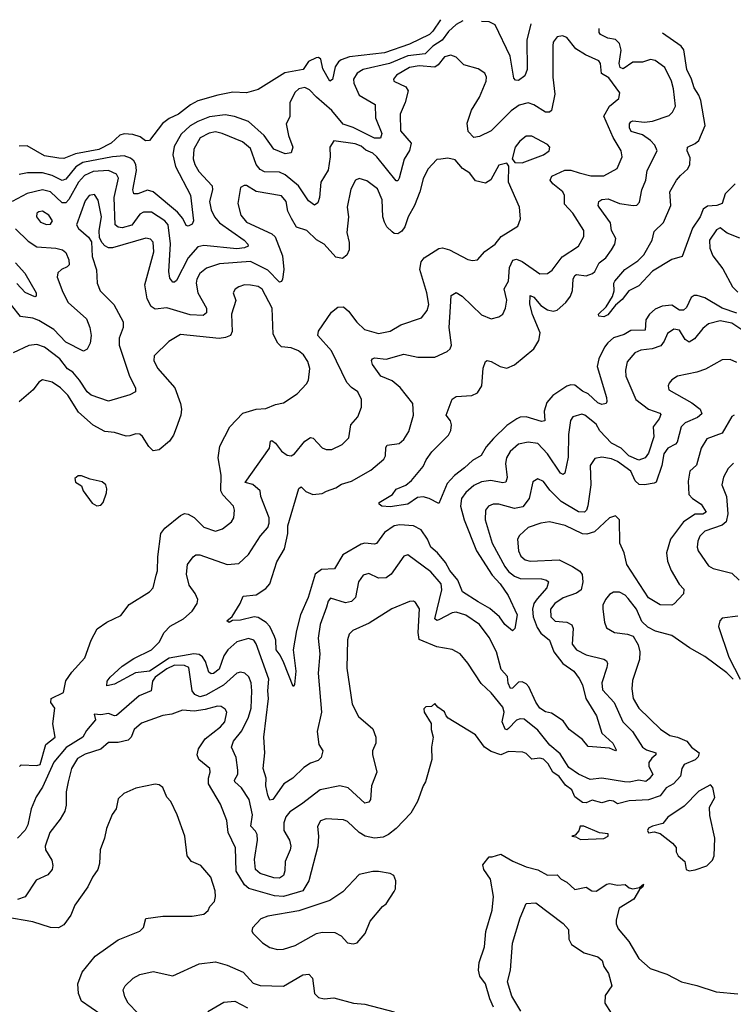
# Model space of a CAD drawing. Extents: x 1690054 to 1842981, y 782881 to 914114.
# Tile 415 of 656: x 1751167 to 1754842, y 906060 to 911131. Entities that reach past the tile are written whole.
import ezdxf

# ---------------------------------------------------------------- set-up
doc = ezdxf.new("R2010")
doc.units = 0

msp = doc.modelspace()

# ---------------------------------------------------------------- linework, layer by layer
at = {"layer": '0CON10XD'}
for points in [[(1753334.6, 911131.2), (1753295, 911071.3), (1753276.8, 911055), (1753174.4, 911005.6), (1753045, 910961), (1752865, 910939.8), (1752822.7, 910925), (1752808.2, 910915), (1752792.1, 910887.9), (1752777.3, 910822.7), (1752765, 910814), (1752728, 910878), (1752717.1, 910927.1), (1752705, 910935.8), (1752694, 910935), (1752653.6, 910916.4), (1752627.5, 910875), (1752533, 910857), (1752395, 910771.4), (1752335.7, 910754.3), (1752265, 910757.3), (1752186.9, 910743.1), (1752085, 910713.9), (1752047, 910693), (1751985.5, 910645), (1751937.2, 910622.8), (1751902.6, 910597.4), (1751835, 910508.8), (1751815, 910508), (1751787.3, 910527.3), (1751749.3, 910539.3), (1751705, 910543.8), (1751683, 910537), (1751638.5, 910495), (1751575, 910462), (1751455, 910440.1), (1751395, 910416.9), (1751368.1, 910418.1), (1751295, 910429.4), (1751205, 910480.9), (1751165, 910479.6)], [(1753449.6, 911125.9), (1753415, 911106.4), (1753375, 911070), (1753343, 911025), (1753295, 910994.8), (1753255, 910955.7), (1753165, 910945.8), (1753072, 910905), (1752935.5, 910875), (1752905, 910856.2), (1752886.8, 910825), (1752888.2, 910805), (1752915, 910742.3), (1752997.5, 910695), (1752999.5, 910625), (1753031.6, 910545), (1753025, 910521.5), (1752995, 910521.1), (1752885, 910575.6), (1752832.3, 910592.3), (1752775, 910664.1), (1752695, 910731.4), (1752660, 910770), (1752635, 910782.4), (1752605, 910775.3), (1752585, 910758.7), (1752559, 910705), (1752558.4, 910631.6), (1752540, 910595), (1752551.5, 910535), (1752573.3, 910475), (1752565, 910446), (1752535, 910441.1), (1752475, 910463.8), (1752426.3, 910535), (1752345, 910606.7), (1752273.2, 910633.2), (1752225, 910641.7), (1752145, 910630.5), (1752085, 910607.5), (1752045.1, 910584.9), (1751998.8, 910541.2), (1751961.9, 910478.1), (1751956.2, 910435), (1751970.2, 910375), (1752047.1, 910227.1), (1752061.4, 910095), (1752055, 910078.8), (1752035, 910067.5), (1752025, 910071.2), (1752006.8, 910106.8), (1751979.9, 910139.9), (1751855, 910243.8), (1751825, 910252.8), (1751775, 910234.3), (1751754.5, 910235), (1751748.9, 910255), (1751769.3, 910355), (1751765.2, 910385), (1751755, 910404.4), (1751738.3, 910418.3), (1751705, 910430.2), (1751645, 910425.2), (1751492, 910395), (1751456.8, 910373.2), (1751405, 910310.2), (1751385, 910302.3), (1751335, 910329.3), (1751285, 910342.4), (1751207, 910343), (1751165, 910334)], [(1754859.3, 909619.3), (1754784.9, 909644.9), (1754695, 909697.8), (1754655, 909710), (1754640.2, 909709.8), (1754625, 909700.8), (1754600.8, 909649.2), (1754585.6, 909634.4), (1754565, 909634.8), (1754525, 909660), (1754475, 909655.4), (1754439.9, 909640.1), (1754410.4, 909615), (1754391, 909585), (1754388.7, 909531.3), (1754315, 909530.5), (1754280.3, 909509.7), (1754225, 909492.4), (1754195, 909467.5), (1754178.7, 909445), (1754149.6, 909385), (1754140, 909345), (1754188.2, 909185), (1754191.1, 909165), (1754186.4, 909153.6), (1754165, 909150), (1754145, 909158.3), (1754095, 909204.1), (1754065, 909217.9), (1754025, 909249.3), (1754005, 909251), (1753985, 909243.9), (1753913.3, 909195), (1753880.9, 909159.1), (1753867.8, 909115), (1753872, 909065), (1753855, 909062.1), (1753775, 909085.3), (1753745, 909084.1), (1753726.7, 909075), (1753675, 909040.3), (1753606.7, 908973.3), (1753568.5, 908931.5), (1753543.5, 908886.5), (1753499.3, 908860.7), (1753457, 908823), (1753406.6, 908783.4), (1753368.5, 908741.5), (1753325, 908640), (1753275.9, 908665.9), (1753245, 908672.9), (1753215, 908669.4), (1753165, 908636.5), (1753075, 908621.9), (1753032, 908625), (1753018, 908635), (1753018.8, 908645), (1753087.5, 908685), (1753105, 908713.3), (1753155, 908734), (1753185, 908757.5), (1753245, 908830), (1753260, 908865), (1753289.1, 908905), (1753375, 908991.9), (1753387.1, 909015), (1753391.2, 909045), (1753385.8, 909065.8), (1753363.3, 909095), (1753393.6, 909176.4), (1753415, 909190.6), (1753495, 909195.5), (1753525, 909209.2), (1753546.2, 909245), (1753553.8, 909336.2), (1753565, 909371.2), (1753575, 909375.8), (1753595, 909371.4), (1753642, 909345), (1753675, 909336.9), (1753715.9, 909354.1), (1753814, 909436), (1753841.2, 909478.8), (1753847.5, 909517.5), (1753807.4, 909612.6), (1753793.7, 909666.3), (1753795, 909710), (1753815, 909702.9), (1753849.9, 909659.9), (1753885, 909636.3), (1753915, 909630.3), (1753935.6, 909635), (1753979.1, 909675), (1754002.7, 909707.3), (1754014.2, 909735.8), (1754017.6, 909795), (1754025, 909814.5), (1754035, 909819.1), (1754085, 909811.3), (1754116.9, 909823.1), (1754129.4, 909835), (1754150.5, 909879.5), (1754185.4, 909905), (1754215.5, 909945), (1754232.2, 909975), (1754236.5, 910005), (1754215, 910046), (1754209.1, 910085), (1754151.1, 910165), (1754146.7, 910175), (1754150, 910195), (1754164.7, 910205.3), (1754198.1, 910208.1), (1754255, 910185.3), (1754326.1, 910173.9), (1754345, 910175.6), (1754358.9, 910191.1), (1754370.8, 910255), (1754390.8, 910305), (1754398.4, 910355), (1754450.6, 910455), (1754438.5, 910485), (1754415, 910509.6), (1754375, 910538), (1754315.7, 910555.7), (1754306.8, 910575), (1754308.1, 910595), (1754314.3, 910605.7), (1754325, 910609.6), (1754385, 910603.7), (1754425, 910608.4), (1754512, 910638), (1754528.9, 910655), (1754543.5, 910685), (1754533.9, 910775), (1754523.8, 910815), (1754489.1, 910885), (1754440.3, 910920.3), (1754415, 910925.9), (1754375, 910913.3), (1754325, 910911.9), (1754275, 910878.2), (1754259.6, 910885), (1754253.7, 910905), (1754265.2, 910975), (1754255, 911008.1), (1754235, 911028.9), (1754195, 911036.8), (1754158.6, 911055), (1754151.5, 911065), (1754150.9, 911086.5)], [(1753800.1, 911109.7), (1753778.8, 911025), (1753780.4, 910875), (1753768.2, 910841.8), (1753735, 910817.5), (1753720, 910820), (1753710.9, 910830.9), (1753693, 910943), (1753615.4, 911105.4), (1753585, 911119.6), (1753545, 911121.5)], [(1752746.8, 908703.2), (1752795, 908719.5), (1752825, 908739.2), (1752875, 908753.9), (1752975, 908811.5), (1753042.8, 908867.2), (1753050.8, 908885), (1753052.9, 908927.1), (1753060.2, 908939.8), (1753121.1, 908948.9), (1753145, 908969.2), (1753170.3, 909009.7), (1753195.6, 909095), (1753191.1, 909155), (1753126.7, 909236.7), (1753085, 909270.3), (1753026.9, 909295), (1752984.3, 909355), (1752978, 909375), (1752983.3, 909385), (1752995, 909390), (1753055, 909382.1), (1753145, 909408.2), (1753216.9, 909393.1), (1753305, 909393.8), (1753368.6, 909421.4), (1753384.6, 909435.4), (1753390, 909455), (1753379.1, 909545), (1753385, 909652.5), (1753389.7, 909710.3), (1753415, 909725.8), (1753445, 909707.8), (1753545, 909611.8), (1753595, 909591.2), (1753635, 909601.4), (1753655.8, 909615), (1753668.9, 909645), (1753676.1, 909686.1), (1753662, 909745), (1753684.7, 909785), (1753690, 909855), (1753706.9, 909893.1), (1753725, 909898.2), (1753755, 909885.4), (1753845, 909821.8), (1753885, 909823.3), (1753909.5, 909840.5), (1753960.8, 909909.2), (1754044.7, 909965.3), (1754072.7, 910015), (1754071.8, 910045), (1754015.4, 910135), (1753971.8, 910181.8), (1753972.3, 910225), (1753964.5, 910245), (1753913.1, 910285), (1753899.5, 910305), (1753907.1, 910325), (1753975, 910355.4), (1754004.6, 910355.4), (1754047.3, 910342.7), (1754107.6, 910327.6), (1754175, 910327.6), (1754243.1, 910365), (1754270, 910425), (1754264.6, 910455), (1754224, 910524), (1754174.7, 910635), (1754204.8, 910685.2), (1754252.5, 910725), (1754258, 910755), (1754201.6, 910831.6), (1754163.6, 910853.6), (1754157.8, 910905), (1754149.1, 910919.1), (1754080.8, 910950.8), (1754031.7, 910981.7), (1753985, 911040), (1753962.1, 911047.9), (1753935, 911042.5), (1753915, 911016.2), (1753912.8, 910997.2), (1753912.7, 910835), (1753922.7, 910747.3), (1753906.2, 910663.8), (1753895, 910654.2), (1753875, 910655.5), (1753815, 910693.4), (1753785, 910703.2), (1753739.2, 910690.8), (1753697.9, 910662.1), (1753595, 910559.2), (1753535, 910529.4), (1753505, 910524), (1753476.9, 910555), (1753471.9, 910598.1), (1753492.9, 910665), (1753535, 910732.9), (1753570, 910815), (1753571.5, 910835), (1753562.9, 910855), (1753528.3, 910878.3), (1753455, 910898.9), (1753415, 910937.5), (1753387.9, 910947.9), (1753355, 910940), (1753321.7, 910898.3), (1753305, 910887.4), (1753225, 910894.1), (1753174.3, 910885.7), (1753106.7, 910845), (1753092, 910825), (1753094.4, 910814.4), (1753155.7, 910785), (1753168.2, 910765), (1753152.7, 910705), (1753126.2, 910645), (1753128.3, 910558.3), (1753183.6, 910495), (1753175, 910457.9), (1753146.7, 910413.3), (1753121.5, 910315), (1753115, 910301.9), (1753105, 910300.9), (1753005.4, 910425.4), (1752985, 910443.3), (1752949.6, 910459.6), (1752925, 910479.8), (1752895, 910491.1), (1752785, 910506.7), (1752763.5, 910475), (1752765.6, 910425), (1752755, 910356.7), (1752717.5, 910295), (1752711.2, 910215), (1752701.9, 910188.1), (1752685, 910176.2), (1752655, 910198.2), (1752602.6, 910275), (1752535, 910332.5), (1752505, 910345.2), (1752427.6, 910347.6), (1752405, 910360.4), (1752385.6, 910385.6), (1752355, 910467.5), (1752315, 910502.9), (1752210, 910545), (1752175, 910552.9), (1752143.4, 910546.6), (1752097.3, 910522.7), (1752064, 910465), (1752061.1, 910415), (1752068.9, 910385), (1752089, 910349), (1752158.7, 910275), (1752160.6, 910255), (1752144.3, 910195), (1752152.6, 910152.6), (1752170.9, 910115), (1752196.1, 910085), (1752322.2, 909995), (1752341.5, 909975), (1752342.9, 909965), (1752324.7, 909955.3), (1752285, 909951), (1752115, 909967.6), (1752085, 909960.8), (1752034, 909905), (1751975, 909788), (1751965, 909778.8), (1751955, 909778.8), (1751939.6, 909799.6), (1751934.3, 909834.3), (1751943.8, 909976.2), (1751931.9, 910075), (1751915, 910094.8), (1751845, 910139.7), (1751805, 910140.4), (1751785, 910128.8), (1751745, 910073.5), (1751695, 910058.7), (1751675, 910063.1), (1751659.6, 910075), (1751653.6, 910215), (1751676.7, 910315), (1751665.2, 910335.2), (1751624.8, 910354.8), (1751545, 910349.8), (1751500.8, 910329.2), (1751469.1, 910295), (1751421, 910205), (1751405, 910187.2), (1751385, 910188.1), (1751325, 910243.9), (1751285, 910254.3), (1751204.8, 910235.2), (1751128.4, 910195)], [(1754851.4, 910285), (1754799.5, 910235), (1754783.8, 910185), (1754756.4, 910173.6), (1754708.9, 910171.1), (1754687.3, 910155), (1754671.6, 910115), (1754631.9, 910058.1), (1754578.3, 909911.7), (1754525, 909896), (1754425, 909836.2), (1754355, 909760), (1754303.3, 909735), (1754269.8, 909690.2), (1754235, 909660.8), (1754195, 909611.1), (1754175, 909600.8), (1754149.2, 909605), (1754146.9, 909615), (1754186.9, 909653.1), (1754220, 909705), (1754229.2, 909735), (1754227.5, 909775), (1754232.5, 909785), (1754283.8, 909845), (1754350.3, 909889.7), (1754380.5, 909919.5), (1754423.6, 909995), (1754435, 910040), (1754482.8, 910087.2), (1754520.8, 910175), (1754515.6, 910245), (1754549.8, 910305), (1754570.7, 910329.3), (1754606.9, 910363.1), (1754618.1, 910385), (1754619.4, 910419.4), (1754604.5, 910455), (1754605.7, 910474.3), (1754645, 910492.7), (1754665, 910509.6), (1754697, 910587), (1754674.7, 910715.3), (1754665, 910742.1), (1754639.6, 910779.6), (1754626.7, 910825), (1754603.3, 910875), (1754586.3, 910976.3), (1754572.9, 910995), (1754477.2, 911062.3)], [(1753755, 910393.6), (1753865, 910435.7), (1753894, 910455), (1753897.5, 910475), (1753885, 910488.6), (1753805, 910531.4), (1753775, 910531.4), (1753742.5, 910505), (1753719.4, 910475), (1753703.3, 910415), (1753716, 910396), (1753755, 910393.6)], [(1752581.9, 908895), (1752635, 908961.1), (1752665, 908980), (1752678, 908975), (1752725, 908926), (1752745, 908917.5), (1752775, 908917.5), (1752827.6, 908942.4), (1752862.4, 908977.6), (1752872.2, 909045), (1752908.1, 909085), (1752926.9, 909135), (1752926.7, 909175), (1752907.8, 909215), (1752875, 909236.8), (1752851.7, 909261.7), (1752772.5, 909425), (1752702.9, 909505), (1752705, 909527.1), (1752773.1, 909625), (1752805, 909651.1), (1752835, 909652.2), (1752860.7, 909630.7), (1752903, 909573), (1752943.5, 909535), (1753014.7, 909514.7), (1753075, 909526.7), (1753130.6, 909559.4), (1753235.8, 909595), (1753266.1, 909633.9), (1753274.5, 909665), (1753263.5, 909725), (1753227.5, 909845), (1753235, 909883.8), (1753249.4, 909905), (1753325, 909952.9), (1753344, 909956), (1753380, 909945), (1753475, 909896.7), (1753499.1, 909890.9), (1753525, 909894.2), (1753562.7, 909937.3), (1753615, 909974.3), (1753646.1, 910013.9), (1753732.1, 910067.9), (1753746.5, 910105), (1753741.5, 910165), (1753684.4, 910295), (1753686.7, 910376.7), (1753675, 910392.5), (1753635, 910382), (1753593.3, 910306.7), (1753565, 910288.4), (1753515, 910301.1), (1753485, 910341.1), (1753446.9, 910365), (1753409.2, 910409.2), (1753371.2, 910418.8), (1753335, 910413.1), (1753315, 910410.8), (1753268.8, 910361.2), (1753245, 910312), (1753227.2, 910245), (1753199.8, 910175), (1753166.8, 910115), (1753150.9, 910065), (1753135, 910041.4), (1753115, 910027.5), (1753095, 910030), (1753085, 910038.1), (1753057.1, 910065), (1753045, 910088), (1753037.3, 910115), (1753033.1, 910203.1), (1753010.1, 910260.1), (1752955, 910301.5), (1752915, 910313.8), (1752895.8, 910304.2), (1752871.7, 910258.3), (1752853.9, 910165), (1752860.7, 910115), (1752851.2, 910035), (1752864.1, 909984.1), (1752864.1, 909945.9), (1752851.8, 909918.2), (1752828.6, 909901.4), (1752795, 909908.5), (1752735, 909975.4), (1752695, 909997.5), (1752645.7, 910045.7), (1752592.5, 910062.5), (1752567.6, 910107.6), (1752548.2, 910145), (1752540, 910195), (1752515, 910223.8), (1752385, 910246.8), (1752335, 910276.9), (1752323, 910277), (1752305, 910266.2), (1752290.5, 910185), (1752306, 910125), (1752335, 910089.2), (1752465, 910028.2), (1752482.3, 910012.3), (1752520.6, 909915), (1752526.7, 909845), (1752521, 909795), (1752515, 909782.7), (1752505, 909778.8), (1752445, 909840.7), (1752355, 909885.6), (1752195.9, 909874.1), (1752128.8, 909851.2), (1752095, 909824.6), (1752078.8, 909795), (1752075.2, 909775), (1752084.1, 909724.1), (1752128.4, 909645), (1752129.1, 909620.9), (1752112.7, 909607.3), (1752045, 909610.6), (1751925, 909647.5), (1751865, 909640), (1751844.2, 909654.2), (1751823.5, 909693.5), (1751811.4, 909765), (1751857.5, 909935), (1751855, 909986), (1751841.4, 910001.4), (1751816.2, 910006.2), (1751645, 909956), (1751625, 909956.5), (1751605.9, 909965.9), (1751591.1, 909981.1), (1751578.2, 910008.2), (1751576.2, 910045), (1751588.5, 910115), (1751571.9, 910201.9), (1751551.5, 910231.5), (1751525, 910225.5), (1751505, 910198.9), (1751460, 910075), (1751470, 910055), (1751521.7, 910011.7), (1751536.2, 909986.2), (1751540.7, 909910.7), (1751562.1, 909842.1), (1751565.6, 909775), (1751581.5, 909735), (1751651.2, 909665), (1751700, 909575), (1751700.8, 909545), (1751679.3, 909490.7), (1751678.6, 909455), (1751733.1, 909295), (1751763.5, 909235), (1751764, 909215), (1751735, 909198.8), (1751625, 909167.1), (1751535, 909197.9), (1751515, 909214.4), (1751475.3, 909275), (1751440, 909315), (1751413.7, 909333.7), (1751374.2, 909385), (1751295, 909445.3), (1751255, 909458.2), (1751215, 909453.6), (1751133.1, 909415)], [(1751305, 910076), (1751325, 910078.8), (1751336, 910095), (1751318, 910125), (1751285, 910144.2), (1751265, 910142), (1751256.2, 910135), (1751252.9, 910115), (1751275, 910089.2), (1751305, 910076)], [(1751145, 910054.7), (1751210.2, 909990.2), (1751255, 909961.1), (1751353.9, 909953.9), (1751388, 909945), (1751405, 909932.9), (1751420.8, 909895), (1751421.8, 909868.2), (1751412.4, 909857.6), (1751382.5, 909845), (1751363.4, 909826.6), (1751359.6, 909805), (1751388.5, 909728.5), (1751417.1, 909675), (1751510.5, 909590.5), (1751529.1, 909545), (1751535.5, 909505), (1751530.8, 909465), (1751514, 909435), (1751495, 909424.4), (1751405, 909470.9), (1751343.6, 909535), (1751265, 909582.5), (1751235, 909593.8), (1751172.1, 909602.1), (1751125, 909660)], [(1754875, 910005.7), (1754811.1, 910031.1), (1754775, 910060), (1754755, 910049.2), (1754719.6, 909995), (1754721.8, 909955), (1754736.4, 909915), (1754788.2, 909848.2), (1754836.9, 909755), (1754865, 909728.5)], [(1751145, 909878.6), (1751194.3, 909825), (1751251.9, 909725), (1751252, 909708), (1751245, 909704.5), (1751195, 909726.8), (1751151.8, 909771.8)], [(1751165.6, 907284.4), (1751175, 907292.5), (1751255, 907290), (1751272.5, 907295), (1751301.7, 907398.3), (1751350, 907435), (1751337.5, 907505), (1751347.5, 907585), (1751327.5, 907615), (1751330, 907635), (1751392, 907665), (1751403.9, 907726.1), (1751435, 907771.4), (1751501.9, 907845), (1751535.5, 907935), (1751566.6, 907993.4), (1751615, 908027.8), (1751687.6, 908062.4), (1751730.6, 908119.4), (1751836, 908185), (1751854.3, 908205.7), (1751869.6, 908270.4), (1751876.7, 908293.3), (1751879.1, 908365), (1751894.7, 908485.3), (1751915, 908512.2), (1751995, 908578.2), (1752015, 908587.1), (1752035, 908583.6), (1752066.4, 908566.4), (1752115, 908517.5), (1752175, 908497.5), (1752211.3, 908508.7), (1752257.5, 908545), (1752269.2, 908565), (1752272.5, 908605), (1752268.1, 908625), (1752213.3, 908683.3), (1752202.5, 908705), (1752204.3, 908785), (1752190, 908875), (1752197.5, 908935), (1752249.4, 909035), (1752316.2, 909105), (1752385, 909125.7), (1752435, 909129.2), (1752485, 909149.2), (1752525, 909157.5), (1752595.4, 909204.6), (1752644, 909255), (1752654.2, 909275), (1752661.4, 909335), (1752650.3, 909370.3), (1752629.2, 909405), (1752602, 909425), (1752565, 909441.8), (1752515, 909445.8), (1752496, 909465), (1752472.3, 909512.3), (1752467.5, 909645), (1752415, 909742.9), (1752395, 909756.2), (1752355, 909764.6), (1752324.6, 909765.4), (1752296, 909755), (1752276.4, 909743.6), (1752267.1, 909725), (1752279.5, 909685), (1752258, 909615), (1752260.7, 909525), (1752253.1, 909505), (1752226.4, 909493.6), (1752195, 909489.4), (1751995, 909509.4), (1751935, 909474.4), (1751860, 909400), (1751858, 909375), (1751876.2, 909336.2), (1751965.8, 909235.8), (1751994.5, 909154.5), (1752000, 909125), (1751997.1, 909095), (1751972.3, 909027.7), (1751959.6, 908990.4), (1751939.1, 908960.9), (1751885, 908915.6), (1751855, 908910), (1751832.8, 908932.8), (1751800, 908985), (1751785, 908996), (1751765, 908998.6), (1751735, 908987.1), (1751715, 908986.9), (1751655, 909004.5), (1751605, 909010.4), (1751545, 909042.9), (1751470.4, 909110.4), (1751415, 909196.7), (1751377.5, 909235), (1751335, 909263.6), (1751285, 909275.7), (1751265, 909264.2), (1751236, 909224), (1751165, 909162.9)], [(1754885, 909534.3), (1754835, 909568), (1754775, 909580), (1754715, 909565.5), (1754685, 909540.4), (1754642.1, 909487.9), (1754615, 909470.8), (1754594, 909484), (1754565, 909531.8), (1754535, 909536.8), (1754502.3, 909515), (1754486.7, 909475), (1754468.7, 909451.3), (1754424.8, 909435.2), (1754365, 909429.1), (1754335, 909415.5), (1754295, 909368.6), (1754286.4, 909326.4), (1754289.1, 909295), (1754340, 909175), (1754405, 909126), (1754464, 909105), (1754468.2, 909098.2), (1754460, 909075), (1754428.9, 909035), (1754432.9, 908982.9), (1754405, 908898.6), (1754387.8, 908875), (1754355, 908863.3), (1754303.8, 908885), (1754265, 908924.5), (1754215, 908949.5), (1754154.1, 909014.1), (1754135, 909047.7), (1754078, 909095), (1754061.3, 909098.7), (1754015, 909085.8), (1754003.6, 909066.4), (1753992.5, 908995), (1753991.7, 908878.3), (1753974.2, 908795), (1753965, 908788.1), (1753951.2, 908795), (1753885, 908895.9), (1753835, 908948.5), (1753785.4, 908954.6), (1753735, 908944.6), (1753692.1, 908907.9), (1753674, 908875), (1753669.2, 908845), (1753677.2, 908772.8), (1753670.7, 908749.3), (1753654.6, 908745.4), (1753592.6, 908757.4), (1753545, 908750.8), (1753505, 908731.8), (1753465, 908695.4), (1753442.9, 908665), (1753437.9, 908625), (1753455.2, 908555.2), (1753519.5, 908395), (1753600.4, 908270.4), (1753641.3, 908225), (1753682.9, 908165), (1753728.5, 908065), (1753716.7, 907995), (1753705, 907983.3), (1753665, 908015.6), (1753638.5, 908055), (1753588, 908098), (1753527.3, 908132.7), (1753447.8, 908185), (1753422.7, 908245), (1753382.9, 908295), (1753360.5, 908335), (1753319, 908385), (1753284.4, 908414.4), (1753267.8, 908455), (1753235, 908504.5), (1753194.2, 908524.2), (1753125, 908528.8), (1753095, 908523.9), (1753045, 908489.6), (1753005, 908433.1), (1752995, 908429.5), (1752945, 908435.8), (1752925, 908429.1), (1752830.8, 908375), (1752787.9, 908302.1), (1752721.3, 908298.7), (1752689.4, 908275), (1752652.9, 908155), (1752612.8, 908065), (1752592.9, 907985), (1752576.2, 907885), (1752589.6, 907775), (1752583, 907707), (1752575, 907697.5), (1752527.9, 907817.9), (1752508.5, 907858.5), (1752487.8, 907885), (1752485.4, 907935), (1752478.8, 907955), (1752455, 908005.6), (1752436.7, 908026.7), (1752395, 908051.9), (1752375, 908055.5), (1752305, 908038.2), (1752263.6, 908036.4), (1752245, 908026.7), (1752234, 908035), (1752261.9, 908058.1), (1752303.1, 908125), (1752318.5, 908161.5), (1752385, 908169.5), (1752435, 908202.1), (1752455.4, 908225), (1752491.6, 908338.4), (1752531.2, 908405), (1752547.1, 908485), (1752548.7, 908525), (1752605, 908716.7), (1752615.8, 908725.8), (1752641.2, 908701.2), (1752676, 908686), (1752725, 908690), (1752746.8, 908703.2)], [(1754859.2, 909365), (1754825, 909380.5), (1754785, 909378.6), (1754698.1, 909331.9), (1754653.8, 909315), (1754554.5, 909295.5), (1754525, 909276), (1754511.3, 909258.7), (1754505.8, 909245), (1754510, 909225), (1754627.6, 909157.6), (1754670.7, 909125), (1754679.4, 909100.6), (1754658.3, 909081.7), (1754594.5, 909055.5), (1754573.2, 909035), (1754552.4, 908955), (1754544.8, 908945.2), (1754505, 908923.8), (1754484.5, 908895.5), (1754473, 908835), (1754445, 908750), (1754435, 908743.3), (1754385, 908735.6), (1754357.3, 908737.3), (1754336.2, 908756.2), (1754314.7, 908805), (1754245.8, 908855.8), (1754215, 908869.2), (1754165, 908877.3), (1754129.4, 908870.6), (1754105.5, 908835), (1754108.9, 908735), (1754092.4, 908627.6), (1754085.6, 908604.4), (1754075, 908595.4), (1754045, 908596.5), (1753955, 908649.4), (1753897.8, 908707.8), (1753865, 908752.2), (1753835, 908766.7), (1753809.5, 908750.5), (1753790.3, 908665), (1753757.3, 908622.7), (1753715, 908613.2), (1753635, 908635.3), (1753605, 908636.1), (1753581.4, 908625), (1753565.6, 908605), (1753563.9, 908555), (1753599.5, 908435), (1753665.2, 908315), (1753685, 908289.7), (1753714.6, 908265), (1753745, 908252.9), (1753855, 908250.6), (1753880, 908245), (1753890.6, 908235), (1753880.9, 908205), (1753831.4, 908148.6), (1753814.8, 908125), (1753807, 908095), (1753811.6, 908055), (1753831.2, 908001.2), (1753851, 907971), (1753896.2, 907935), (1753918.4, 907875), (1753964.7, 907815), (1754021.5, 907775), (1754048.7, 907738.7), (1754064.5, 907705), (1754082.4, 907635), (1754137.8, 907545), (1754165, 907457.1), (1754221.5, 907405), (1754238.8, 907371.2), (1754235, 907366), (1754205, 907379.4), (1754095, 907388.1), (1754065, 907424.5), (1753995.8, 907475), (1753965, 907520), (1753905, 907560), (1753875, 907566.5), (1753845, 907585.6), (1753825, 907615.8), (1753789.2, 907695), (1753775, 907710.4), (1753755, 907720.8), (1753735, 907718.2), (1753705, 907687.3), (1753695, 907686.5), (1753683.2, 907713.2), (1753678.3, 907748.3), (1753645.9, 907785), (1753622.6, 907875), (1753585, 907948.8), (1753535, 908015.9), (1753465, 908063.9), (1753415, 908079.2), (1753394.5, 908075.5), (1753325, 908040.5), (1753315, 908037.5), (1753305.5, 908045), (1753340.2, 908195), (1753336.9, 908225), (1753285, 908287.5), (1753165, 908375.7), (1753145, 908368), (1753079.2, 908275), (1753055, 908256.7), (1753015, 908254.6), (1752965, 908279.5), (1752935, 908270), (1752912, 908235), (1752896.4, 908155), (1752875.6, 908135), (1752845, 908126.8), (1752768.3, 908151.7), (1752755, 908136.7), (1752747.5, 908105), (1752714.2, 908015.8), (1752703.5, 907945), (1752712.2, 907865), (1752704.7, 907764.7), (1752721.3, 907565), (1752699.2, 907465), (1752708.1, 907398.1), (1752728, 907365), (1752718.8, 907331.2), (1752704.1, 907315.9), (1752665, 907301.4), (1752630.2, 907279.8), (1752574, 907225), (1752528, 907195), (1752470, 907115), (1752455, 907110.8), (1752445, 907136.7), (1752435.4, 907185), (1752435.5, 907225), (1752420.4, 907275), (1752429.1, 907355), (1752424.7, 907435), (1752447.5, 907635), (1752444.8, 907675), (1752449.8, 907735), (1752385, 907915.7), (1752372.2, 907935), (1752345, 907943.6), (1752285, 907926.9), (1752238.8, 907885), (1752218.9, 907855), (1752194.3, 907785.7), (1752165, 907762.9), (1752152.3, 907762.3), (1752141.2, 907771.2), (1752124.5, 907825), (1752109.2, 907849.2), (1752091.3, 907861.3), (1752064.3, 907864.3), (1751937.5, 907842.5), (1751835, 907776.5), (1751763.4, 907766.6), (1751655, 907708.6), (1751615, 907700), (1751616.7, 907725), (1751632.2, 907745), (1751695, 907800.9), (1751755, 907841.4), (1751845, 907885.6), (1751884.7, 907925.3), (1751910.6, 907975), (1751942.8, 908007.2), (1752011.4, 908045), (1752055.6, 908085), (1752080.8, 908125), (1752084, 908145), (1752070.8, 908175), (1752039.1, 908219.1), (1752025.3, 908275), (1752031.5, 908325), (1752060, 908365), (1752075, 908375.5), (1752095, 908374.6), (1752235, 908324.7), (1752295, 908330.5), (1752345, 908376.9), (1752406.4, 908473.6), (1752444.3, 908515.7), (1752452.1, 908537.9), (1752452.1, 908565), (1752408.9, 908675), (1752405.6, 908705), (1752366.9, 908736.9), (1752327.7, 908747.7), (1752453.1, 908925), (1752459.5, 908960.5), (1752465, 908964), (1752485, 908950), (1752515, 908909.6), (1752545, 908888.2), (1752565, 908885.4), (1752581.9, 908895)], [(1754845.9, 909094.1), (1754835, 909088), (1754785, 909001.2), (1754705, 908971.9), (1754676.2, 908925), (1754652.7, 908837.2), (1754618.5, 908805), (1754610, 908755), (1754613.5, 908685), (1754631.2, 908665), (1754676.5, 908636.5), (1754701.8, 908595), (1754685, 908583.8), (1754645, 908583.5), (1754585, 908544.5), (1754518.2, 908455), (1754497.6, 908385), (1754503, 908343), (1754521.8, 908295), (1754563.9, 908223.9), (1754587.4, 908197.4), (1754585.8, 908174.2), (1754537.7, 908122.3), (1754525, 908116.2), (1754465, 908118.1), (1754405, 908152.9), (1754294.1, 908325), (1754279.2, 908385), (1754257.3, 908435), (1754256.2, 908555), (1754235, 908575.7), (1754205, 908565.6), (1754126.9, 908493.1), (1754088.1, 908481.9), (1754065, 908483.9), (1753976.6, 908526.6), (1753895, 908544.7), (1753851.2, 908538.8), (1753785, 908515.3), (1753740.4, 908475), (1753731.1, 908455), (1753736.1, 908395), (1753747.5, 908367.5), (1753769.4, 908349.4), (1753795, 908341.6), (1753945, 908348.4), (1754014, 908314), (1754050.8, 908290.8), (1754064.2, 908274.2), (1754067.1, 908235), (1754057.8, 908195), (1754035, 908176.9), (1753965, 908154), (1753922.5, 908125), (1753900.8, 908095), (1753902.7, 908055), (1753925, 908032.5), (1753985, 908027.9), (1754010, 908015), (1754016.5, 907995), (1754011.3, 907915), (1754034.5, 907885), (1754085, 907859.2), (1754175, 907837.3), (1754188.1, 907828.1), (1754193.6, 907815), (1754191.3, 907795), (1754165.3, 907715), (1754169.1, 907679.1), (1754228.2, 907615), (1754272.8, 907515), (1754323.2, 907465), (1754374.2, 907384.2), (1754395, 907370), (1754442.5, 907355), (1754442.9, 907345), (1754421.8, 907328.2), (1754406.9, 907305), (1754407.7, 907285), (1754426.9, 907245), (1754409.3, 907220.7), (1754392.1, 907207.9), (1754355, 907214.7), (1754306.1, 907203.9), (1754281.2, 907205), (1754165.6, 907224.4), (1754105, 907218.5), (1754044.8, 907244.8), (1753995, 907280), (1753950.6, 907350.6), (1753897.3, 907395), (1753835, 907472.6), (1753765, 907529.3), (1753745, 907530.9), (1753725, 907524), (1753685, 907480.2), (1753675, 907474), (1753666.6, 907476.6), (1753652.2, 907515), (1753661.4, 907565), (1753655, 907590.6), (1753595, 907663.3), (1753543, 907713), (1753475, 907817.5), (1753435.7, 907865), (1753395, 907887.5), (1753315, 907900.4), (1753225, 907938.1), (1753218.8, 907975), (1753225.9, 908095.9), (1753205, 908130), (1753195, 908135.7), (1753174.2, 908134.2), (1753082.7, 908097.3), (1752967.1, 908022.9), (1752882, 907985), (1752863.9, 907966.1), (1752855, 907937.5), (1752852, 907792), (1752880, 907605), (1752912.1, 907542.1), (1752985, 907478), (1753000.6, 907435), (1753000.6, 907405), (1752984.4, 907365.6), (1752984.3, 907345.7), (1753005.6, 907255), (1752979.5, 907185), (1752974.3, 907115), (1752965, 907100.8), (1752945, 907095.7), (1752858, 907175), (1752815, 907185.2), (1752715, 907164.6), (1752618.7, 907091.3), (1752558, 907052), (1752537.8, 907025), (1752527.2, 906995), (1752527.3, 906955), (1752556.6, 906905), (1752563.1, 906875), (1752560.3, 906855), (1752534.6, 906795), (1752533, 906747), (1752525, 906722.9), (1752505, 906709.2), (1752475, 906711.2), (1752405, 906733.4), (1752380.6, 906755), (1752377, 906805), (1752392, 906905), (1752389.5, 906935), (1752382.1, 906952.1), (1752358, 906978), (1752366.7, 907035), (1752348.2, 907115), (1752309.6, 907175), (1752275.4, 907205), (1752273.1, 907215), (1752290.7, 907245), (1752290.6, 907265), (1752281.2, 907331.2), (1752257.1, 907385), (1752267.3, 907415), (1752311, 907469), (1752345, 907538.9), (1752358.6, 907585), (1752362.7, 907675), (1752358.7, 907715), (1752346.5, 907746.5), (1752325.7, 907765), (1752305, 907770.5), (1752285, 907764.6), (1752216.1, 907703.9), (1752125, 907651.7), (1752095, 907643.7), (1752068.4, 907655), (1752054.8, 907675), (1752037.3, 907795), (1752015, 907805.7), (1751965, 907806), (1751925, 907786.9), (1751865.3, 907745), (1751850.6, 907725), (1751844.3, 907675), (1751782.1, 907647.9), (1751665, 907547.1), (1751655, 907545.5), (1751625, 907558.2), (1751585, 907550.8), (1751550, 907555), (1751558, 907525), (1751510.7, 907469.3), (1751492.9, 907435), (1751407.2, 907382.8), (1751342.4, 907307.6), (1751285, 907178.8), (1751251.5, 907128.5), (1751226.4, 907066.4)], [(1754842.4, 908847.6), (1754815, 908818.8), (1754790.6, 908775), (1754783.5, 908735), (1754807.1, 908675), (1754813.4, 908586.6), (1754805, 908544.3), (1754785, 908526.9), (1754695, 908496.1), (1754669.6, 908470.4), (1754658.9, 908445), (1754655.4, 908415), (1754660.5, 908395), (1754715, 908317.8), (1754738.8, 908305), (1754835, 908281.2), (1754871.5, 908245)], [(1751565, 908627.5), (1751585, 908630), (1751597.5, 908645), (1751613.3, 908695), (1751616.2, 908715), (1751610, 908735), (1751591.7, 908751.7), (1751530, 908765), (1751485, 908782.5), (1751468.3, 908781.7), (1751451.7, 908768.3), (1751455, 908750), (1751485, 908730), (1751493.3, 908705), (1751540.7, 908640.7), (1751565, 908627.5)], [(1754842, 907735), (1754807.7, 907767.7), (1754695, 907851.2), (1754616.1, 907896.1), (1754525, 907958.9), (1754441.5, 907981.5), (1754401.5, 908001.5), (1754370.8, 908030.8), (1754342.9, 908095), (1754300.6, 908150.6), (1754285, 908167.3), (1754255, 908183.3), (1754225, 908182.9), (1754205, 908170.8), (1754184.3, 908145), (1754170, 908115), (1754169.4, 908095), (1754177.9, 908027.9), (1754189.2, 907999.2), (1754230, 907975), (1754296.7, 907966.7), (1754325.7, 907955.7), (1754352.1, 907912.1), (1754360, 907875), (1754359.5, 907835), (1754322.2, 907727.8), (1754318.5, 907685), (1754326.7, 907635), (1754356.2, 907585), (1754467.2, 907477.2), (1754515, 907443.5), (1754555, 907436.3), (1754602.9, 907415), (1754627.4, 907385), (1754665.4, 907355), (1754661, 907335), (1754645, 907318.5), (1754589.6, 907295), (1754577.5, 907275), (1754570, 907235), (1754534.1, 907195.9), (1754495.4, 907175), (1754465, 907133.4), (1754405, 907112.3), (1754339.5, 907109.5), (1754305, 907108), (1754245, 907092), (1754225, 907106.3), (1754205, 907110), (1754165, 907097.8), (1754115, 907111.1), (1754085, 907098.1), (1754065, 907099), (1754025, 907128.5), (1754010.4, 907165), (1753977.9, 907187.9), (1753945, 907232.5), (1753912.7, 907255), (1753889, 907299), (1753865, 907321.8), (1753845, 907327.5), (1753805, 907322.1), (1753775, 907351.9), (1753758.9, 907358.9), (1753685, 907362.5), (1753645, 907345.6), (1753595, 907362.7), (1753561.5, 907385), (1753515, 907447.1), (1753374.4, 907534.4), (1753363.3, 907545), (1753355, 907566.7), (1753320, 907590), (1753305, 907610), (1753287, 907593), (1753258.3, 907591.7), (1753248.3, 907581.7), (1753250, 907565), (1753285.8, 907505.8), (1753285.8, 907475), (1753297.1, 907435), (1753287.1, 907385), (1753289.7, 907320.3), (1753256.2, 907205), (1753244.4, 907185.6), (1753215, 907103.8), (1753181.4, 907045), (1753105.8, 906965), (1753066.2, 906933.8), (1753039.2, 906920.8), (1752994.7, 906915.3), (1752946.1, 906926.1), (1752915, 906944), (1752855, 907001.4), (1752835, 907010.6), (1752745, 907014.3), (1752716.2, 907005), (1752700, 906975), (1752705.7, 906925), (1752701.8, 906875), (1752655.9, 906695), (1752625, 906643.9), (1752525, 906615.2), (1752479, 906619), (1752346.9, 906656.9), (1752325, 906674.7), (1752282.6, 906745), (1752278.2, 906865), (1752240.9, 906945), (1752234.3, 907005.7), (1752200.8, 907090.8), (1752139.7, 907195), (1752138.7, 907225), (1752148.7, 907255), (1752146.2, 907275), (1752090.3, 907320.3), (1752081.2, 907345), (1752087.8, 907375), (1752122.1, 907427.9), (1752201.5, 907488.5), (1752223.3, 907515), (1752233.1, 907565), (1752225, 907580.8), (1752203.8, 907593.8), (1752185, 907595.3), (1752122.6, 907577.4), (1752065, 907569.6), (1752005.4, 907574.6), (1751950, 907555), (1751905, 907547.8), (1751795, 907508.5), (1751757.1, 907475), (1751741.1, 907435), (1751725, 907419.7), (1751675, 907407.6), (1751625, 907407.9), (1751585, 907373.8), (1751505, 907348.6), (1751465, 907325.3), (1751434.7, 907275), (1751416.7, 907205), (1751406.1, 907155), (1751406.5, 907085), (1751399.7, 907055), (1751376.3, 907013.7), (1751323.1, 906945), (1751298.9, 906875), (1751300, 906855), (1751332.7, 906802.8), (1751337.9, 906775), (1751334.1, 906755), (1751312.7, 906727.3), (1751251.1, 906698.9), (1751195, 906613.6), (1751155, 906599)], [(1754865, 908058.9), (1754785, 908048.1), (1754771.9, 908035), (1754765.6, 908005), (1754818.5, 907848.5), (1754877.5, 907735)], [(1751585, 906007.1), (1751485.5, 906075.5), (1751469.2, 906115), (1751466, 906165), (1751489.2, 906225), (1751555, 906308), (1751675, 906391.4), (1751785, 906436), (1751804, 906455), (1751817.5, 906502.5), (1751905, 906513.8), (1752055, 906514.3), (1752115.8, 906524.2), (1752137.7, 906542.3), (1752146.4, 906563.6), (1752170.5, 906589.5), (1752176, 906615), (1752172.9, 906645), (1752151.4, 906715), (1752100, 906775), (1752052, 906795), (1752030, 906825), (1752018.1, 906925), (1751978.6, 907035), (1751946, 907105), (1751925, 907126.7), (1751905, 907176.7), (1751885, 907190), (1751863.9, 907193.9), (1751765, 907172.5), (1751703.9, 907146.1), (1751675, 907117.5), (1751664.1, 907065.9), (1751643, 907037), (1751613.8, 906965), (1751603.8, 906915), (1751580.8, 906855), (1751577.5, 906785), (1751570, 906755), (1751542, 906715), (1751518, 906665), (1751450.3, 906569.7), (1751430.3, 906519.7), (1751395, 906469.2), (1751366.4, 906453.6), (1751325, 906455.6), (1751235.4, 906485.4), (1751095, 906508.8)], [(1754615, 906747.5), (1754645, 906752.5), (1754705, 906772.5), (1754735, 906802.5), (1754743.3, 906825), (1754746.2, 906915), (1754721.7, 907031.7), (1754720, 907075), (1754746.2, 907125), (1754737, 907177), (1754725, 907190), (1754665, 907157.5), (1754589.5, 907080.5), (1754505, 907023.3), (1754478.8, 906991.2), (1754425, 906977.5), (1754405, 906967.5), (1754400, 906955), (1754405, 906942.5), (1754435, 906947.5), (1754465, 906940), (1754529.3, 906889.3), (1754547, 906867), (1754547.5, 906845), (1754557.5, 906825), (1754592.5, 906795), (1754600, 906755), (1754615, 906747.5)], [(1751226.4, 907066.4), (1751208.7, 906985), (1751195, 906956.7), (1751155, 906916.2)], [(1754055, 906908.8), (1754175, 906913.3), (1754197.5, 906925), (1754198.3, 906938.3), (1754153, 906943), (1754073, 906977), (1754052.5, 906977.5), (1754046.4, 906953.6), (1754028.3, 906931.7), (1754010, 906925), (1754031.7, 906921.7), (1754055, 906908.8)], [(1753600.6, 906819.4), (1753645, 906832.3), (1753706.5, 906796.5), (1753775, 906767.3), (1753835, 906753.1), (1753885, 906724.7), (1753935, 906726.9), (1753955, 906704.5), (1753985, 906688.6), (1754025, 906650.8), (1754085, 906662.5), (1754113.8, 906643.8), (1754135, 906643.3), (1754190.6, 906679.4), (1754205, 906682.3), (1754245, 906672.8), (1754285, 906676.8), (1754305, 906660), (1754325, 906655.2), (1754358.9, 906661.1), (1754378.7, 906678.7), (1754375.3, 906665), (1754358.9, 906651.1), (1754329.2, 906600.8), (1754254.1, 906555), (1754238.1, 906495), (1754238.6, 906475), (1754248.7, 906448.7), (1754303.2, 906383.2), (1754355, 906296), (1754413.8, 906245), (1754500, 906215), (1754575, 906176), (1754654, 906156), (1754754.1, 906124.1), (1754865, 906113.3)], [(1753607.7, 906045), (1753588.2, 906088.2), (1753565.9, 906165.9), (1753537.1, 906205), (1753529.4, 906235), (1753532.5, 906275), (1753561.5, 906355), (1753566.7, 906435), (1753599.5, 906545), (1753607.7, 906615), (1753592.1, 906705), (1753557.7, 906755), (1753552.1, 906777.9), (1753585, 906818.6), (1753600.6, 906819.4)], [(1752495, 906342.9), (1752525, 906344.3), (1752585, 906363.1), (1752695, 906424.2), (1752725, 906432), (1752789.7, 906429.7), (1752821.7, 906411.7), (1752855, 906376.2), (1752885, 906371.2), (1752905, 906376.7), (1752946.2, 906425), (1752972.7, 906487.3), (1753036.1, 906563.9), (1753055, 906577.5), (1753095, 906640), (1753102.5, 906655), (1753103.3, 906695), (1753093.6, 906723.6), (1753075, 906733.3), (1753014.1, 906744.1), (1752985, 906744.2), (1752915, 906728.8), (1752831.3, 906638.7), (1752765, 906594.3), (1752605, 906540.9), (1752445, 906513.3), (1752409.3, 906500.7), (1752366.4, 906453.6), (1752363, 906437), (1752370, 906425), (1752417, 906377), (1752455, 906352.5), (1752495, 906342.9)], [(1753748.6, 906025), (1753701.3, 906101.3), (1753678.9, 906175), (1753693.8, 906236.2), (1753705.3, 906375), (1753744.1, 906505.9), (1753775, 906578.8), (1753825, 906581.9), (1753965.3, 906475.3), (1753994, 906445), (1753994.3, 906395), (1754008.6, 906368.6), (1754074.7, 906324.7), (1754144, 906305), (1754166.7, 906285), (1754175.2, 906255.2), (1754198.9, 906218.9), (1754217.1, 906155), (1754181.3, 906105), (1754180, 906065), (1754213.5, 906015)], [(1751775.6, 906015), (1751726.5, 906066.5), (1751708.7, 906098.7), (1751700.8, 906135), (1751710.8, 906155), (1751752, 906195), (1751785, 906213.5), (1751855, 906228.2), (1751955, 906206.5), (1752091.2, 906268.8), (1752175, 906279.3), (1752235, 906262), (1752317.5, 906225), (1752368.9, 906168.9), (1752405, 906156.2), (1752525, 906152.7), (1752625, 906212.1), (1752655.4, 906215.4), (1752675.6, 906195), (1752684.6, 906115), (1752705, 906095.4), (1752735, 906088.8), (1752785, 906093.3), (1752886.7, 906065), (1752945, 906060.7), (1753095, 906020.6)], [(1752136.6, 906023.4), (1752218.7, 906071.3), (1752275, 906076.4), (1752340.8, 906040.8)]]:
    msp.add_lwpolyline(points, dxfattribs=at)

doc.saveas('drawing.dxf')
